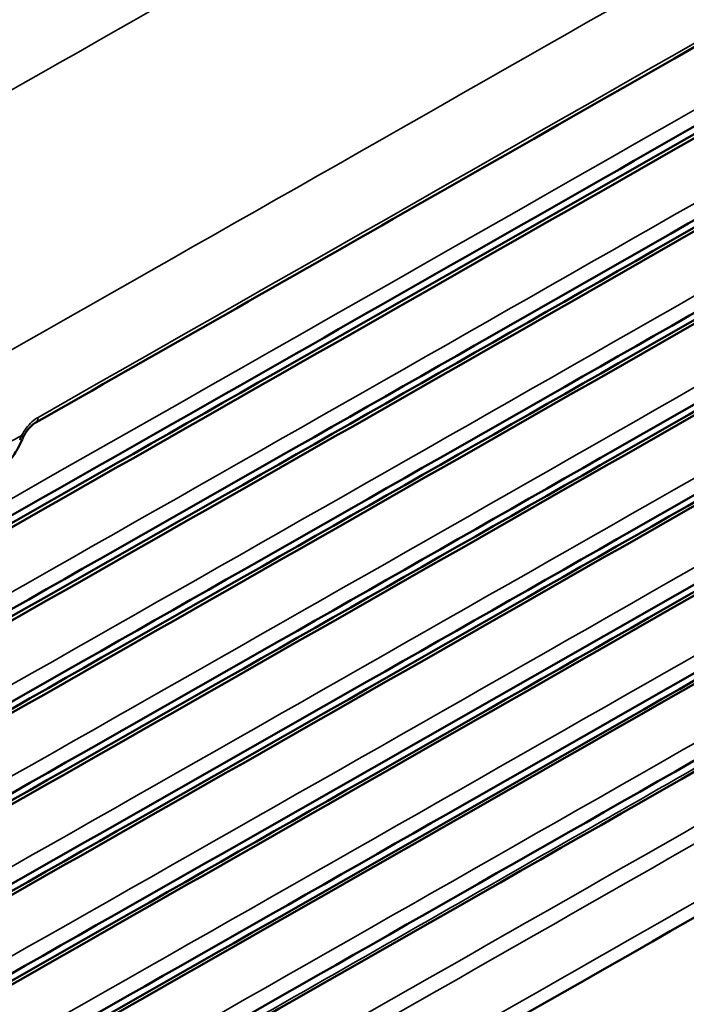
# Model space of a CAD drawing. Header units: millimetres. Extents: x 0 to 14369, y -869 to 2970.
# Tile 514 of 656: x 3632 to 3664, y 1396 to 1443. Entities that reach past the tile are written whole.
import ezdxf

# ---------------------------------------------------------------- set-up
doc = ezdxf.new("R2010")
doc.units = ezdxf.units.MM
doc.header["$LTSCALE"] = 10
doc.layers.add('Sichtbar (ISO)', color=7, linetype='Continuous', lineweight=50)
doc.layers.add('Sichtbar schmal (ISO)', color=7, linetype='Continuous', lineweight=35)

msp = doc.modelspace()

# ---------------------------------------------------------------- linework, layer by layer
at = {"layer": 'Sichtbar (ISO)'}
for centre, major_axis, start_param, end_param in [((-11837.254, 10492.504), (-22051.353, 0), 2.348166, 2.351614), ((-11837.254, 10488.5), (22051.448, 0), 5.489762, 5.493207), ((-11837.254, 10488.16), (-22051.454, 0), 2.34817, 2.351616), ((-11837.254, 10492.857), (22051.342, 0), 5.489759, 5.492477), ((-11837.254, 10484.15), (22051.497, 0), 5.489764, 5.493208), ((-11837.254, 10483.814), (-22051.498, 0), 2.348172, 2.351616), ((-11837.254, 10479.802), (22051.488, 0), 5.489764, 5.493209), ((-11837.254, 10479.465), (-22051.485, 0), 2.348171, 2.351615), ((-11837.254, 10475.457), (22051.422, 0), 5.489762, 5.493208), ((-11837.254, 10475.114), (-22051.414, 0), 2.348169, 2.351613), ((-11837.254, 10471.114), (22051.299, 0), 5.489757, 5.493206), ((-11837.254, 10470.761), (-22051.287, 0), 2.348164, 2.351609), ((-11837.254, 10466.773), (22051.119, 0), 5.48975, 5.493202), ((-11837.254, 10466.404), (-22051.101, 0), 2.348157, 2.351604), ((-11837.254, 10462.435), (22050.881, 0), 5.489741, 5.493198)]:
    msp.add_ellipse(centre, major_axis=major_axis, ratio=0.57735, start_param=start_param, end_param=end_param, dxfattribs=at)
for points, knots in [([(3755.304, 1489.847), (3731.733, 1476.238), (3708.109, 1462.658), (3666.194, 1438.664), (3647.923, 1428.24), (3629.622, 1417.833)], [0, 0, 0, 0, 10.000026, 10.000026, 17.703217, 17.703217, 17.703217, 17.703217]), ([(3755.375, 1485.466), (3731.805, 1471.858), (3708.181, 1458.277), (3666.285, 1434.295), (3648.034, 1423.882), (3629.752, 1413.486)], [0, 0, 0, 0, 10.000026, 10.000026, 17.694893, 17.694893, 17.694893, 17.694893]), ([(3755.406, 1481.106), (3731.836, 1467.498), (3708.212, 1453.917), (3666.324, 1429.94), (3648.082, 1419.532), (3629.809, 1409.141)], [0, 0, 0, 0, 10.000026, 10.000026, 17.691273, 17.691273, 17.691273, 17.691273]), ([(3755.397, 1476.767), (3731.827, 1463.159), (3708.203, 1449.578), (3666.312, 1425.6), (3648.068, 1415.19), (3629.792, 1404.798)], [0, 0, 0, 0, 10.000026, 10.000026, 17.692382, 17.692382, 17.692382, 17.692382]), ([(3720.681, 1474.213), (3697.058, 1460.631), (3673.383, 1447.078), (3644.013, 1430.336), (3638.368, 1427.122), (3632.721, 1423.909)], [0, 0, 0, 0, 10.000026, 10.000026, 12.377482, 12.377482, 12.377482, 12.377482]), ([(3755.348, 1472.449), (3731.777, 1458.841), (3708.153, 1445.26), (3666.249, 1421.274), (3647.99, 1410.857), (3629.7, 1400.456)], [0, 0, 0, 0, 10.000026, 10.000026, 17.698223, 17.698223, 17.698223, 17.698223]), ([(3755.258, 1468.152), (3731.687, 1454.543), (3708.063, 1440.963), (3666.134, 1416.962), (3647.85, 1406.531), (3629.534, 1396.117)], [0, 0, 0, 0, 10.000026, 10.000026, 17.708776, 17.708776, 17.708776, 17.708776]), ([(3755.127, 1463.876), (3731.556, 1450.267), (3707.932, 1436.687), (3665.966, 1412.665), (3647.646, 1402.214), (3629.294, 1391.779)], [0, 0, 0, 0, 10.000026, 10.000026, 17.724023, 17.724023, 17.724023, 17.724023]), ([(3632.721, 1423.909), (3632.669, 1423.879), (3632.611, 1423.839), (3632.493, 1423.738), (3632.43, 1423.675), (3632.307, 1423.529), (3632.246, 1423.443), (3632.183, 1423.337), (3632.174, 1423.321), (3632.16, 1423.297), (3632.156, 1423.288), (3632.147, 1423.272), (3632.142, 1423.264), (3632.138, 1423.255)], [0, 0, 0, 0, 0.02678204, 0.02678204, 0.05588325, 0.05588325, 0.08728218, 0.08728218, 0.0928577, 0.0928577, 0.09565305, 0.09565305, 0.09845055, 0.09845055, 0.09845055, 0.09845055]), ([(3632.063, 1423.094), (3632.01, 1422.965), (3631.949, 1422.838), (3631.866, 1422.685), (3631.849, 1422.655), (3631.781, 1422.537), (3631.726, 1422.45), (3631.51, 1422.136), (3631.326, 1421.924), (3630.938, 1421.572), (3630.73, 1421.427), (3630.3, 1421.216), (3630.071, 1421.149), (3629.632, 1421.117), (3629.413, 1421.149), (3629.189, 1421.244), (3629.159, 1421.258), (3629.13, 1421.274)], [0.0001588, 0.0001588, 0.0001588, 0.0001588, 0.0422436, 0.0422436, 0.0524891, 0.0524891, 0.0832734, 0.0832734, 0.1675672, 0.1675672, 0.2506128, 0.2506128, 0.334889, 0.334889, 0.4158675, 0.4158675, 0.4284258, 0.4284258, 0.4284258, 0.4284258])]:
    msp.add_open_spline(points, degree=3, knots=knots, dxfattribs=at)
for points in [[(3632.138, 1423.255), (3632.111, 1423.203), (3632.086, 1423.149), (3632.064, 1423.095)], [(3689.982, 1422.257), (3669.687, 1410.632), (3649.352, 1399.028), (3628.979, 1387.444)], [(3681.101, 1410.266), (3663.353, 1400.11), (3645.576, 1389.968), (3627.768, 1379.842)], [(3655.806, 1396.528), (3655.807, 1396.527), (3655.807, 1396.527), (3655.807, 1396.526)], [(3655.806, 1396.528), (3655.807, 1396.527), (3655.807, 1396.527), (3655.807, 1396.526)]]:
    msp.add_open_spline(points, degree=3, dxfattribs=at)
at = {"layer": 'Sichtbar schmal (ISO)'}
for centre, major_axis, ratio, start_param, end_param in [((3632.474, 1424.344), (0.247, -0.435), 0.572594, 0.000204, 0.823771), ((-11837.253, 10496.276), (-22051.218, 0), 0.57735, 2.348161, 2.34832), ((3632.856, 1422.91), (0.718, 1.312), 0.599388, 1.605537, 1.754147), ((3631.601, 1423.286), (0.462, -0.19), 0.145247, 5.630589, 6.283185), ((3658.885, 1400.437), (-2.65, -4.59), 0.57735, 6.012584, 6.013), ((3658.885, 1400.437), (-2.65, -4.59), 0.57735, 6.012584, 6.013)]:
    msp.add_ellipse(centre, major_axis=major_axis, ratio=ratio, start_param=start_param, end_param=end_param, dxfattribs=at)
for points in [[(3629.294, 1426.061), (3671.422, 1449.97), (3713.382, 1473.989), (3755.174, 1498.118)], [(3629.515, 1414.702), (3671.556, 1438.567), (3713.432, 1462.541), (3755.14, 1486.621)], [(3629.578, 1410.352), (3671.61, 1434.213), (3713.476, 1458.181), (3755.174, 1482.255)], [(3629.567, 1406.009), (3671.6, 1429.871), (3713.468, 1453.84), (3755.168, 1477.915)], [(3720.782, 1474.457), (3691.545, 1457.646), (3662.225, 1440.878), (3632.824, 1424.152)], [(3629.482, 1401.673), (3671.528, 1425.542), (3713.408, 1449.518), (3755.121, 1473.601)], [(3629.377, 1419.058), (3660.363, 1436.647), (3691.259, 1454.295), (3722.063, 1472.001)], [(3629.324, 1397.344), (3671.394, 1421.226), (3713.298, 1445.216), (3755.034, 1469.313)], [(3620.678, 1433.48), (3639.428, 1444.116), (3658.144, 1454.774), (3676.827, 1465.454)], [(3629.092, 1393.021), (3671.197, 1416.924), (3713.136, 1440.934), (3754.907, 1465.05)], [(3628.785, 1388.706), (3670.937, 1412.635), (3712.922, 1436.671), (3754.739, 1460.814)], [(3632.067, 1386.617), (3651.717, 1397.777), (3671.331, 1408.961), (3690.909, 1420.168)], [(3632.399, 1385.988), (3652.049, 1397.148), (3671.663, 1408.336), (3691.24, 1419.544)], [(3681.613, 1411.272), (3663.92, 1401.145), (3646.197, 1391.039), (3628.443, 1380.943)]]:
    msp.add_open_spline(points, degree=3, dxfattribs=at)
for points, knots in [([(3632.045, 1423.294), (3632.111, 1423.421), (3632.184, 1423.537), (3632.266, 1423.645), (3632.348, 1423.752), (3632.438, 1423.853), (3632.532, 1423.938), (3632.626, 1424.023), (3632.722, 1424.094), (3632.824, 1424.152)], [0, 0, 0, 0, 0.3333333, 0.3333333, 0.3333333, 0.6666667, 0.6666667, 0.6666667, 1, 1, 1, 1]), ([(3632.045, 1423.294), (3632.061, 1423.287), (3632.077, 1423.28), (3632.09, 1423.274), (3632.103, 1423.268), (3632.114, 1423.263), (3632.122, 1423.26), (3632.13, 1423.257), (3632.135, 1423.255), (3632.137, 1423.255), (3632.138, 1423.255), (3632.138, 1423.255), (3632.138, 1423.255)], [0.0001313, 0.0001313, 0.0001313, 0.0001313, 0.1283274, 0.1283274, 0.1283274, 0.2569917, 0.2569917, 0.2569917, 0.385656, 0.385656, 0.385656, 0.4179111, 0.4179111, 0.4179111, 0.4179111]), ([(3690.085, 1422.466), (3688.915, 1421.796), (3687.745, 1421.126), (3682.338, 1418.03), (3678.1, 1415.605), (3669.27, 1410.557), (3664.679, 1407.934), (3660.081, 1405.31), (3660.077, 1405.308), (3660.067, 1405.302), (3660.061, 1405.299), (3660.045, 1405.289), (3660.034, 1405.284), (3660.004, 1405.266), (3659.984, 1405.255), (3659.925, 1405.221), (3659.886, 1405.199), (3659.769, 1405.132), (3659.691, 1405.088), (3654.395, 1402.066), (3649.175, 1399.089), (3639.945, 1393.832), (3635.936, 1391.55), (3630.978, 1388.73), (3630.031, 1388.191), (3629.083, 1387.654)], [-8.275835, -8.275835, -8.275835, -8.275835, -7.769944, -7.769944, -5.937874, -5.937874, -3.954895, -3.954895, -3.95308, -3.95308, -3.950539, -3.950539, -3.946137, -3.946137, -3.9378, -3.9378, -3.921261, -3.921261, -3.888341, -3.888341, -1.688204, -1.688204, 0, 0, 0.398889, 0.398889, 0.398889, 0.398889])]:
    msp.add_open_spline(points, degree=3, knots=knots, dxfattribs=at)

doc.saveas('drawing.dxf')
